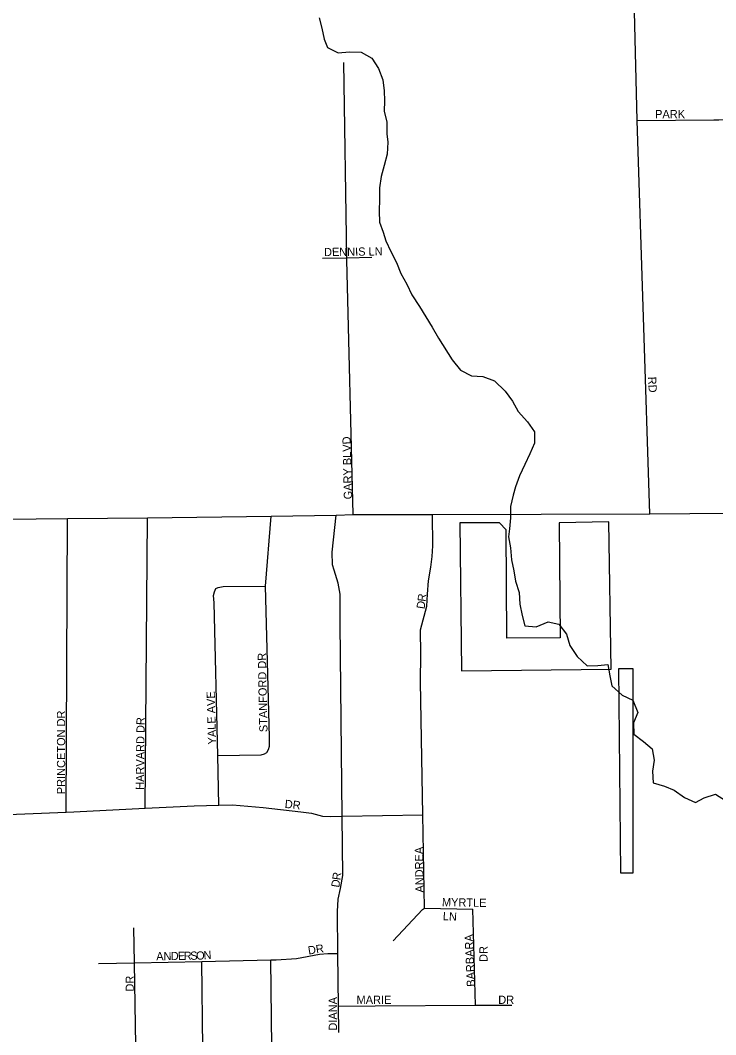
# Model space of a CAD drawing. Extents: x 1985906 to 2277390, y 930619 to 1324581.
# Drawn here: x 2150772 to 2155005, y 1177196 to 1183370 of the extents above; entities that cross this region are included whole.
import ezdxf

# ---------------------------------------------------------------- set-up
doc = ezdxf.new("R2010")
doc.units = 0
for name, color, linetype in [('GM_X_City_Street', 7, 'Continuous'), ('GM_X_City_Street_Text', 7, 'Continuous'), ('GM_X_Corporation', 7, 'Continuous'), ('GM_X_Minor_River', 7, 'Continuous'), ('GM_X_State_Route', 7, 'Continuous')]:
    doc.layers.add(name, color=color, linetype=linetype)

msp = doc.modelspace()

# ---------------------------------------------------------------- linework, layer by layer
at = {"layer": 'GM_X_City_Street'}
for points in [[(2154604.6, 1180365.7), (2154526.9, 1182759.5), (2154510.1, 1183422.8), (2154500.6, 1183793.6), (2154498.2, 1183886.9), (2154495.9, 1184090.2), (2154492.3, 1184398.9), (2154491.1, 1184499.1), (2154488.4, 1184734.4), (2154484.2, 1185095.5), (2154473.7, 1185995.7), (2154456.4, 1187223.5), (2154435.8, 1188687.4)], [(2152759.3, 1181918.9), (2152759.2, 1181924.4), (2152742.3, 1183112.9)], [(2154526.9, 1182759.5), (2154994.8, 1182764.6), (2154994.8, 1182764.6)], [(2154994.8, 1182764.6), (2155023.6, 1182764.9), (2155462.7, 1182769.6)], [(2152611.9, 1181921.5), (2152759.2, 1181924.4), (2152911.5, 1181927.4)], [(2152799.4, 1180361.8), (2152759.4, 1181912.9), (2152759.3, 1181918.9)], [(2151052.3, 1178550.6), (2151060.4, 1180338.5)], [(2151531.8, 1178574.2), (2151547, 1180342.4)], [(2151973.9, 1178894.7), (2152239, 1178900.5), (2152259, 1178904.7), (2152272.9, 1178912.8), (2152282.7, 1178932.9), (2152288.6, 1178953), (2152288.3, 1179007.1), (2152264.6, 1179926.9), (2152298.5, 1180352.7)], [(2152711.1, 1177209.9), (2152709.2, 1177370.2), (2152705.5, 1177690.9), (2152702.5, 1177945.4), (2152708.1, 1178021.7), (2152721.6, 1178085.9), (2152735.1, 1178166.1), (2152731.5, 1178525.6), (2152719.6, 1179699.3), (2152718.5, 1179877.7), (2152708.1, 1179943.8), (2152683.6, 1180023.8), (2152673.4, 1180055.8), (2152671, 1180132), (2152695.6, 1180357.9)], [(2153233.1, 1177967.1), (2153223.3, 1178534.1), (2153209.4, 1179343.7), (2153210.3, 1179512.1), (2153207.4, 1179660.4), (2153247.1, 1179803.8), (2153251, 1179877.7), (2153257.5, 1179958.2), (2153270.5, 1180041.3), (2153279.6, 1180107.4), (2153283.5, 1180172.3), (2153280.9, 1180363.1)], [(2151981.2, 1178592.8), (2151973.9, 1178894.7), (2151951.5, 1179824.7), (2151949.2, 1179868.8), (2151955.1, 1179890.8), (2151962.9, 1179911), (2151976.9, 1179917.1), (2152006.8, 1179923.3), (2152264.6, 1179926.9)], [(2149747.6, 1178302.5), (2150120.6, 1178301.7), (2150148.5, 1178305.8), (2150166.5, 1178314), (2150182.3, 1178334.1), (2150190, 1178380.3), (2150197.5, 1178468.5), (2150203.3, 1178496.6), (2150225.2, 1178510.8), (2150259.1, 1178517), (2150396.9, 1178523.9), (2151052.3, 1178550.6), (2151098.2, 1178552.5), (2151531.8, 1178574.2), (2151831.3, 1178589.2), (2151981.2, 1178592.8), (2152063.1, 1178594.8), (2152251, 1178579.9), (2152480.9, 1178553.4), (2152544.9, 1178543.7), (2152611, 1178526.1), (2152663, 1178524.4), (2152731.5, 1178525.6), (2153223.3, 1178534.1)], [(2153041.4, 1177767.2), (2153220, 1177958.8), (2153233.1, 1177967.1), (2153527.7, 1177960.8)], [(2153543.3, 1177375.6), (2153527.7, 1177960.8)], [(2151467.8, 1177631.3), (2151467.8, 1177634.1), (2151464.2, 1177847.3)], [(2151247.8, 1177629.4), (2151467.8, 1177634.1), (2151876.9, 1177642.8), (2152296.6, 1177651.7), (2152330.7, 1177652.4), (2152454.5, 1177659.2), (2152594.3, 1177686.2), (2152644.2, 1177690.5), (2152705.5, 1177690.9)], [(2151444.7, 1176174.8), (2151454.8, 1176580.5), (2151455.9, 1176624.6), (2151459.4, 1176700.8), (2151472.7, 1176813.1), (2151480.2, 1176881.3), (2151467.8, 1177631.3)], [(2151889.7, 1176587.4), (2151876.9, 1177642.8)], [(2152314.2, 1176184.9), (2152309.3, 1176594), (2152296.6, 1177651.7)], [(2152709.2, 1177370.2), (2152931.5, 1177371.7), (2152931.5, 1177371.7)], [(2152931.5, 1177371.7), (2153543.3, 1177375.6), (2153765.1, 1177377)]]:
    msp.add_lwpolyline(points, dxfattribs=at)
at = {"layer": 'GM_X_Corporation'}
for points in [[(2153448.3, 1180312.1), (2153458.4, 1179411.4), (2154369.4, 1179421.6), (2154353.8, 1180317.6), (2154053.4, 1180311.7), (2154058.7, 1179612.5), (2153734.2, 1179608.8), (2153729.2, 1180268.4), (2153689.6, 1180312.1)], [(2154412.8, 1179422.1), (2154426.7, 1178181.4), (2154503.2, 1178182.3), (2154503.5, 1179421.9)]]:
    msp.add_lwpolyline(points, close=True, dxfattribs=at)
at = {"layer": 'GM_X_Minor_River'}
for points in [[(2152592, 1183385.1), (2152608.1, 1183321), (2152622.1, 1183254.8), (2152642.2, 1183204.8), (2152708.2, 1183170.7), (2152776.2, 1183178.8), (2152848.1, 1183174.9), (2152912.1, 1183138.9), (2152952.2, 1183076.8), (2152978.2, 1183006.6), (2152986.3, 1182940.5), (2152990.3, 1182880.4), (2152986.4, 1182816.2), (2153004.4, 1182750.1), (2153004.5, 1182678), (2153010.5, 1182627.9), (2153004.6, 1182555.7), (2152986.7, 1182485.5), (2152968.7, 1182419.4), (2152958.8, 1182349.2), (2152958.8, 1182281.1), (2152956.9, 1182208.9), (2152959, 1182140.8), (2152981, 1182080.7), (2152997.1, 1182028.6), (2153027.1, 1181962.4), (2153063.1, 1181896.3), (2153089.2, 1181828.2), (2153125.2, 1181764.1), (2153155.3, 1181698), (2153203.3, 1181627.9), (2153241.4, 1181565.8), (2153279.4, 1181501.7), (2153317.4, 1181435.6), (2153401.5, 1181303.4), (2153451.6, 1181241.3), (2153519.6, 1181205.3), (2153587.5, 1181201.3), (2153659.5, 1181175.3), (2153723.6, 1181113.3), (2153767.6, 1181051.2), (2153803.6, 1180989.1), (2153859.7, 1180927), (2153901.7, 1180864.9), (2153901.8, 1180796.8), (2153873.8, 1180730.6), (2153843.9, 1180666.4), (2153810, 1180598.2), (2153786, 1180530.1), (2153772.1, 1180480), (2153756.1, 1180411.8), (2153756.2, 1180341.6), (2153750.3, 1180275.5), (2153744.3, 1180225.4), (2153756.4, 1180159.3), (2153762.4, 1180087.1), (2153776.5, 1180019), (2153786.5, 1179956.8), (2153808.6, 1179886.7), (2153812.6, 1179816.6), (2153826.7, 1179748.4), (2153842.7, 1179684.3), (2153912.7, 1179678.4), (2153984.7, 1179708.5), (2154050.6, 1179694.5), (2154096.7, 1179634.5), (2154116.7, 1179564.3), (2154162.8, 1179498.2), (2154222.8, 1179440.2), (2154288.8, 1179442.2), (2154348.8, 1179448.3), (2154360.8, 1179380.2), (2154372.9, 1179320), (2154436.9, 1179262), (2154500.9, 1179232), (2154530.9, 1179157.8), (2154505, 1179093.7), (2154507.1, 1179025.5), (2154565.1, 1178981.5), (2154619.1, 1178935.4), (2154631.1, 1178867.3)], [(2154631.1, 1178867.3), (2154621.2, 1178799.2), (2154625.3, 1178729), (2154693.3, 1178709), (2154753.3, 1178685.1), (2154815.3, 1178639), (2154881.3, 1178609), (2154935.2, 1178637.1), (2155003.2, 1178659.2), (2155065.2, 1178621.2)]]:
    msp.add_lwpolyline(points, dxfattribs=at)
at = {"layer": 'GM_X_State_Route'}
msp.add_lwpolyline([(2149750.2, 1180316.2), (2150678.8, 1180333.3), (2151060.4, 1180338.5), (2151547, 1180342.4), (2152298.5, 1180352.7), (2152695.6, 1180357.9), (2152799.4, 1180361.8), (2153280.9, 1180363.1), (2154604.6, 1180365.7), (2155091.8, 1180369.3), (2155546.7, 1180374.4), (2156679, 1180386.4), (2158269.2, 1180409.3), (2158883.7, 1180402.8), (2160142.7, 1180420.1)], dxfattribs=at)

# ---------------------------------------------------------------- texts
at = {"layer": 'GM_X_City_Street_Text'}
for s, rotation, p in [('PARK', 0.00001, (2154636.5, 1182774)), ('DENNIS LN', 0.78569, (2152621.4, 1181934.2)), ('RD', 273.02245, (2154593, 1181199.3)), ('GARY BLVD', 91.41363, (2152792.2, 1180455)), ('D', 81.42167, (2153232.7, 1179784.5)), ('R', 83.45201, (2153239.5, 1179829.9)), ('STANFORD DR', 91.19283, (2152277.4, 1179038.2)), ('YALE AVE', 91.65937, (2151965.1, 1178963.4)), ('PRINCETON DR', 90, (2151045.5, 1178660)), ('HARVARD DR', 89.37073, (2151525.1, 1178686.5)), ('DR', 353.98321, (2152380.2, 1178577)), ('ANDREA', 90.98725, (2153228, 1178061.5)), ('R', 82.61624, (2152720.5, 1178134.6)), ('D', 81.04441, (2152713.4, 1178089.7)), ('MYRTLE', 358.99545, (2153338.6, 1177978.4)), ('LN', 356.98902, (2153343.3, 1177893.6)), ('BARBARA', 92.56557, (2153540.9, 1177489.2)), ('DR', 8.97853, (2152527.4, 1177683.7)), ('DR', 90, (2153616.5, 1177639.2)), ('A', 0.91805, (2151600.3, 1177648.6)), ('N', 0.95035, (2151644.3, 1177649.3)), ('D', 0.91805, (2151688.3, 1177650.1)), ('E', 0.93643, (2151732.3, 1177650.8)), ('R', 0.92287, (2151767.5, 1177651.3)), ('S', 0.93643, (2151807.1, 1177652)), ('O', 1.93137, (2151843.3, 1177652.6)), ('N', 4.16764, (2151889.4, 1177654.1)), ('DR', 90, (2151463.5, 1177458.8)), ('DIANA', 90, (2152700, 1177221.2)), ('MARIE', 0.00001, (2152819.3, 1177384)), ('DR', 0.00001, (2153681.7, 1177384))]:
    msp.add_text(s, height=50, rotation=rotation, dxfattribs=at).set_placement(p)

doc.saveas('drawing.dxf')
